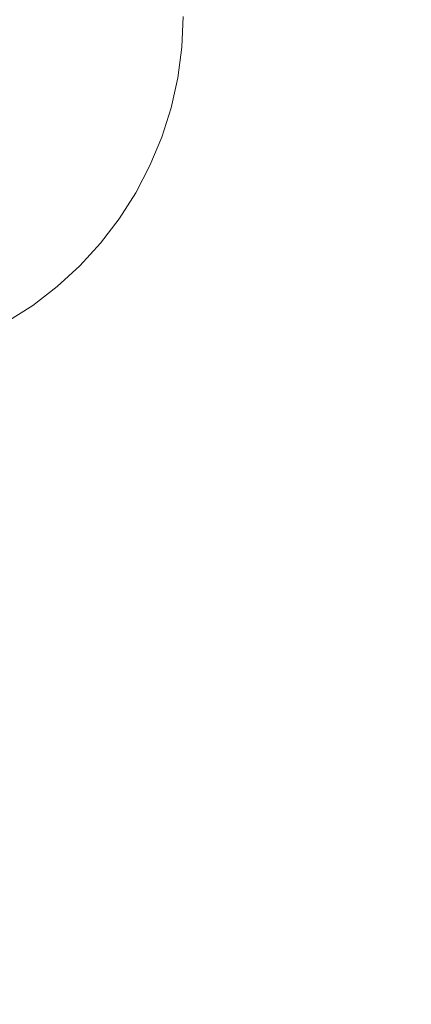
# Model space of a CAD drawing. Header units: inches. Extents: x -412 to -304, y -62 to 18.
# Tile 588 of 656: x -360.597 to -360.444, y -5.043 to -4.658. Entities that reach past the tile are written whole.
import ezdxf

# ---------------------------------------------------------------- set-up
doc = ezdxf.new("R2010")
doc.units = ezdxf.units.IN
doc.header["$LTSCALE"] = 32
doc.header["$MEASUREMENT"] = 0
doc.linetypes.add('Dash Style-1', pattern=[0.083328, 0.041656, -0.041672])
for name, color, linetype, lineweight in [('Black', 7, 'Continuous', 18), ('DashLineFill', 7, 'Dash Style-1', 13), ('Drawing', 7, 'Continuous', 18), ('Metal_HtAdjMech', 7, 'Continuous', 18), ('None', 7, 'Continuous', 18), ('SolidLine', 7, 'Continuous', 15), ('Wood_1-H', 7, 'Continuous', 13)]:
    doc.layers.add(name, color=color, linetype=linetype, lineweight=lineweight)

# ---------------------------------------------------------------- blocks, each defined once
blk = doc.blocks.new('Group-20')
at = {"layer": 'Black'}
for points in [[(-34.54794, 16.53613, 28.9791), (34.54794, 16.53613, 28.9791), (34.54794, -16.53613, 28.9791), (-34.54794, -16.53613, 28.9791)], [(-34.54794, 16.53613, 27.70079), (34.54794, 16.53613, 27.70079), (34.54794, -16.53613, 27.70079), (-34.54794, -16.53613, 27.70079)]]:
    blk.add_3dface(points, dxfattribs=at)
at = {"layer": 'Wood_1-H'}
for points in [[(-35.96494, 17.95313, 28.99879), (35.96494, 17.95313, 28.99879), (35.96494, -17.95313, 28.99879), (-35.96494, -17.95313, 28.99879)], [(-35.96494, 17.95313, 28.9791), (35.96494, 17.95313, 28.9791), (35.96494, -17.95313, 28.9791), (-35.96494, -17.95313, 28.9791)]]:
    blk.add_3dface(points, dxfattribs=at)
blk = doc.blocks.new('TEK04-FrameA (3D)')
at = {"layer": 'Metal_HtAdjMech'}
for points, invisible_edges in [([(20.57087, 0.37402, 10.11811), (0, 0.37402, 10.11811), (0.60256, 0.13727, 10.11811), (0.61448, 0.1357, 10.11811)], 10), ([(2.17736, -0.13727, 10.03937), (9.25197, 0.37402, 10.03937), (0, -0.37402, 10.03937)], 11), ([(0.63768, 0.12949, 10.03937), (0, 0.37402, 10.03937), (8.46457, 0.37402, 10.03937)], 9), ([(9.25197, 0.37402, 10.03937), (20.57087, 0.37402, 10.03937), (20.57087, -0.37402, 10.03937), (0, -0.37402, 10.03937)], 8), ([(0.61448, 0.1357, 10.11811), (0.62622, 0.1331, 10.11811), (20.57087, 0.37402, 10.11811)], 10), ([(20.57087, 0.37402, 10.11811), (0.62622, 0.1331, 10.11811), (0.63768, 0.12949, 10.11811)], 9), ([(0.63768, 0.12949, 10.11811), (0.64879, 0.12488, 10.11811), (20.57087, 0.37402, 10.11811)], 10), ([(8.46457, 0.37402, 10.03937), (0.64879, 0.12488, 10.03937), (0.63768, 0.12949, 10.03937)], 9), ([(20.57087, 0.37402, 10.11811), (0.64879, 0.12488, 10.11811), (2.16535, 0.1378, 10.11811)], 11), ([(0.65945, 0.11933, 10.03937), (0.64879, 0.12488, 10.03937), (8.46457, 0.37402, 10.03937)], 10), ([(8.46457, 0.37402, 10.03937), (0.66959, 0.11288, 10.03937), (0.65945, 0.11933, 10.03937)], 9), ([(0.67912, 0.10556, 10.03937), (0.66959, 0.11288, 10.03937), (8.46457, 0.37402, 10.03937)], 10), ([(8.46457, 0.37402, 10.03937), (0.68799, 0.09744, 10.03937), (0.67912, 0.10556, 10.03937)], 9), ([(2.16535, 0.1378, 10.03937), (0.68799, 0.09744, 10.03937), (8.46457, 0.37402, 10.03937)], 11), ([(2.16535, 0.1378, 10.11811), (2.17736, 0.13727, 10.11811), (20.57087, 0.37402, 10.11811)], 10), ([(8.46457, 0.37402, 10.03937), (2.17736, 0.13727, 10.03937), (2.16535, 0.1378, 10.03937)], 9), ([(20.57087, 0.37402, 10.11811), (2.17736, 0.13727, 10.11811), (2.18928, 0.1357, 10.11811)], 9), ([(2.18928, 0.1357, 10.03937), (2.17736, 0.13727, 10.03937), (8.46457, 0.37402, 10.03937)], 10), ([(9.25197, 0.37402, 10.03937), (2.17736, -0.13727, 10.03937), (2.18928, -0.1357, 10.03937)], 9), ([(2.18928, 0.1357, 10.11811), (2.20102, 0.1331, 10.11811), (20.57087, 0.37402, 10.11811)], 10), ([(8.46457, 0.37402, 10.03937), (2.20102, 0.1331, 10.03937), (2.18928, 0.1357, 10.03937)], 9), ([(2.18928, -0.1357, 10.03937), (2.20102, -0.1331, 10.03937), (9.25197, 0.37402, 10.03937)], 10), ([(20.57087, 0.37402, 10.11811), (2.20102, 0.1331, 10.11811), (2.21248, 0.12949, 10.11811)], 9), ([(2.21248, 0.12949, 10.03937), (2.20102, 0.1331, 10.03937), (8.46457, 0.37402, 10.03937)], 10), ([(9.25197, 0.37402, 10.03937), (2.20102, -0.1331, 10.03937), (2.21248, -0.12949, 10.03937)], 9), ([(2.21248, 0.12949, 10.11811), (2.22359, 0.12488, 10.11811), (20.57087, 0.37402, 10.11811)], 10), ([(8.46457, 0.37402, 10.03937), (2.22359, 0.12488, 10.03937), (2.21248, 0.12949, 10.03937)], 9), ([(2.21248, -0.12949, 10.03937), (2.22359, -0.12488, 10.03937), (9.25197, 0.37402, 10.03937)], 10), ([(20.57087, 0.37402, 10.11811), (2.22359, 0.12488, 10.11811), (2.23425, 0.11933, 10.11811)], 9), ([(2.23425, 0.11933, 10.03937), (2.22359, 0.12488, 10.03937), (8.46457, 0.37402, 10.03937)], 10), ([(9.25197, 0.37402, 10.03937), (2.22359, -0.12488, 10.03937), (2.23425, -0.11933, 10.03937)], 9), ([(2.23425, 0.11933, 10.11811), (2.24439, 0.11288, 10.11811), (20.57087, 0.37402, 10.11811)], 10), ([(8.46457, 0.37402, 10.03937), (2.24439, 0.11288, 10.03937), (2.23425, 0.11933, 10.03937)], 9), ([(2.23425, -0.11933, 10.03937), (2.24439, -0.11288, 10.03937), (9.25197, 0.37402, 10.03937)], 10), ([(2.24439, 0.11288, 10.11811), (2.25393, 0.10556, 10.11811), (20.57087, 0.37402, 10.11811)], 10), ([(2.24439, -0.11288, 10.03937), (2.25393, -0.10556, 10.03937), (9.25197, 0.37402, 10.03937)], 10), ([(2.25393, 0.10556, 10.03937), (2.24439, 0.11288, 10.03937), (8.46457, 0.37402, 10.03937)], 10), ([(20.57087, 0.37402, 10.11811), (2.25393, 0.10556, 10.11811), (2.26279, 0.09744, 10.11811)], 9), ([(2.26279, 0.09744, 10.03937), (2.25393, 0.10556, 10.03937), (8.46457, 0.37402, 10.03937)], 10), ([(8.46457, 0.37402, 10.03937), (9.25197, 0.37402, 10.03937), (2.25393, -0.10556, 10.03937), (2.26279, -0.09744, 10.03937)], 11), ([(20.57087, 0.37402, 10.11811), (2.26279, 0.09744, 10.11811), (2.27091, 0.08857, 10.11811)], 9), ([(2.27091, 0.08857, 10.03937), (2.26279, 0.09744, 10.03937), (8.46457, 0.37402, 10.03937)], 10), ([(8.46457, 0.37402, 10.03937), (2.26279, -0.09744, 10.03937), (2.27091, -0.08857, 10.03937)], 9), ([(2.27091, 0.08857, 10.11811), (2.27823, 0.07904, 10.11811), (20.57087, 0.37402, 10.11811)], 10), ([(8.46457, 0.37402, 10.03937), (2.27823, 0.07904, 10.03937), (2.27091, 0.08857, 10.03937)], 9), ([(2.27091, -0.08857, 10.03937), (2.27823, -0.07904, 10.03937), (8.46457, 0.37402, 10.03937)], 10), ([(20.57087, -0.37402, 10.11811), (20.57087, 0.37402, 10.11811), (2.27823, 0.07904, 10.11811), (2.28469, 0.0689, 10.11811)], 10), ([(8.46457, 0.37402, 10.03937), (2.27823, -0.07904, 10.03937), (2.28469, -0.0689, 10.03937)], 9), ([(2.28469, 0.0689, 10.03937), (2.27823, 0.07904, 10.03937), (8.46457, 0.37402, 10.03937)], 10), ([(8.46457, 0.37402, 10.03937), (2.28469, -0.0689, 10.03937), (2.29024, -0.05823, 10.03937)], 9), ([(2.29024, 0.05823, 10.03937), (2.28469, 0.0689, 10.03937), (8.46457, 0.37402, 10.03937)], 10), ([(2.29484, 0.04713, 10.03937), (2.29024, 0.05823, 10.03937), (8.46457, 0.37402, 10.03937)], 10), ([(8.46457, 0.37402, 10.03937), (2.29024, -0.05823, 10.03937), (2.29484, -0.04713, 10.03937)], 9), ([(8.46457, 0.37402, 10.03937), (2.29845, 0.03566, 10.03937), (2.29484, 0.04713, 10.03937)], 9), ([(2.29484, -0.04713, 10.03937), (2.29845, -0.03566, 10.03937), (8.46457, 0.37402, 10.03937)], 10), ([(8.46457, 0.37402, 10.03937), (2.30106, 0.02393, 10.03937), (2.29845, 0.03566, 10.03937)], 9), ([(2.29845, -0.03566, 10.03937), (2.30106, -0.02393, 10.03937), (8.46457, 0.37402, 10.03937)], 10), ([(8.46457, 0.37402, 10.03937), (2.30106, -0.02393, 10.03937), (2.30263, -0.01201, 10.03937)], 9), ([(2.30263, 0.01201, 10.03937), (2.30106, 0.02393, 10.03937), (8.46457, 0.37402, 10.03937)], 10), ([(8.46457, 0.37402, 10.03937), (2.30263, -0.01201, 10.03937), (2.30315, 0, 10.03937)], 9), ([(2.30315, 0, 10.03937), (2.30263, 0.01201, 10.03937), (8.46457, 0.37402, 10.03937)], 10), ([(2.17736, 0.13727, 10.03937), (2.17736, 0.13727, 10.11811), (2.16535, 0.1378, 10.11811), (2.16535, 0.1378, 10.03937)], 5), ([(2.18928, 0.1357, 10.03937), (2.18928, 0.1357, 10.11811), (2.17736, 0.13727, 10.11811), (2.17736, 0.13727, 10.03937)], 5), ([(2.20102, 0.1331, 10.03937), (2.20102, 0.1331, 10.11811), (2.18928, 0.1357, 10.11811), (2.18928, 0.1357, 10.03937)], 5), ([(2.21248, 0.12949, 10.03937), (2.21248, 0.12949, 10.11811), (2.20102, 0.1331, 10.11811), (2.20102, 0.1331, 10.03937)], 5), ([(2.22359, 0.12488, 10.03937), (2.22359, 0.12488, 10.11811), (2.21248, 0.12949, 10.11811), (2.21248, 0.12949, 10.03937)], 5), ([(2.23425, 0.11933, 10.03937), (2.23425, 0.11933, 10.11811), (2.22359, 0.12488, 10.11811), (2.22359, 0.12488, 10.03937)], 5), ([(2.24439, 0.11288, 10.03937), (2.24439, 0.11288, 10.11811), (2.23425, 0.11933, 10.11811), (2.23425, 0.11933, 10.03937)], 5), ([(2.25393, 0.10556, 10.03937), (2.25393, 0.10556, 10.11811), (2.24439, 0.11288, 10.11811), (2.24439, 0.11288, 10.03937)], 5), ([(2.26279, 0.09744, 10.03937), (2.26279, 0.09744, 10.11811), (2.25393, 0.10556, 10.11811), (2.25393, 0.10556, 10.03937)], 5), ([(2.27091, 0.08857, 10.03937), (2.27091, 0.08857, 10.11811), (2.26279, 0.09744, 10.11811), (2.26279, 0.09744, 10.03937)], 5), ([(2.27823, 0.07904, 10.03937), (2.27823, 0.07904, 10.11811), (2.27091, 0.08857, 10.11811), (2.27091, 0.08857, 10.03937)], 5), ([(2.28469, 0.0689, 10.03937), (2.28469, 0.0689, 10.11811), (2.27823, 0.07904, 10.11811), (2.27823, 0.07904, 10.03937)], 5)]:
    blk.add_3dface(points, dxfattribs=dict(at, invisible_edges=invisible_edges))
for points in [[(8.3624, -0.37402, 11.61417), (8.3624, 0.37402, 11.61417), (0.3937, 0.37402, 11.61417), (0.3937, -0.37402, 11.61417)], [(8.3624, 0.37402, 11.53543), (8.3624, -0.37402, 11.53543), (0.3937, -0.37402, 11.53543), (0.3937, 0.37402, 11.53543)]]:
    blk.add_3dface(points, dxfattribs=at)
blk = doc.blocks.new('TEK04-Frame (3D)')
at = {"layer": 'DashLineFill', "color": 7, "transparency": 33554687}
blk.add_blockref('TEK04-FrameA (3D)', (-1.4565, -2.59843, -11.69291), dxfattribs=at)
blk = doc.blocks.new('Group-23')
at = {"layer": 'None'}
blk.add_blockref('Group-20', (0, 0), dxfattribs=at)
at = {"layer": 'SolidLine', "color": 7}
blk.add_blockref('TEK04-Frame (3D)', (-21.55512, 0, 27.70079), dxfattribs=at)
blk = doc.blocks.new('MP Ht Adju Rect Table (3D)')
at = {"layer": 'None'}
blk.add_blockref('Group-23', (0, 0), dxfattribs=at)
at = {"layer": 'Drawing', "color": 0, "flags": 1}
for tag in ['Catalog', 'FinishGroup', 'Tag', 'Option1', 'Option2', 'Option3', 'Option4', 'Option5', 'Option6', 'Option7', 'Option8', 'Option9', 'Option10', 'Option11', 'Option12', 'Custom', 'Discount', 'Item2', 'Item3', 'Item6', 'Item9', 'Item10', 'Item12', 'Item13', 'Item16', 'Item19', 'Item20', 'Item21', 'Item22', 'Item23', 'Item24', 'Item25', 'Item8', 'Item18', 'Item1', 'Item4', 'Item5', 'Item7', 'Item11', 'Item14', 'Item15', 'Item17']:
    blk.add_attdef(tag, (-16.60664, -46.53056), '', height=0.00709, dxfattribs=at)

msp = doc.modelspace()

# ---------------------------------------------------------------- block references
at = {"layer": 'Drawing', "rotation": 270}
msp.add_blockref('MP Ht Adju Rect Table (3D)', (-358.07283, -25.50309), dxfattribs=at)

doc.saveas('drawing.dxf')
